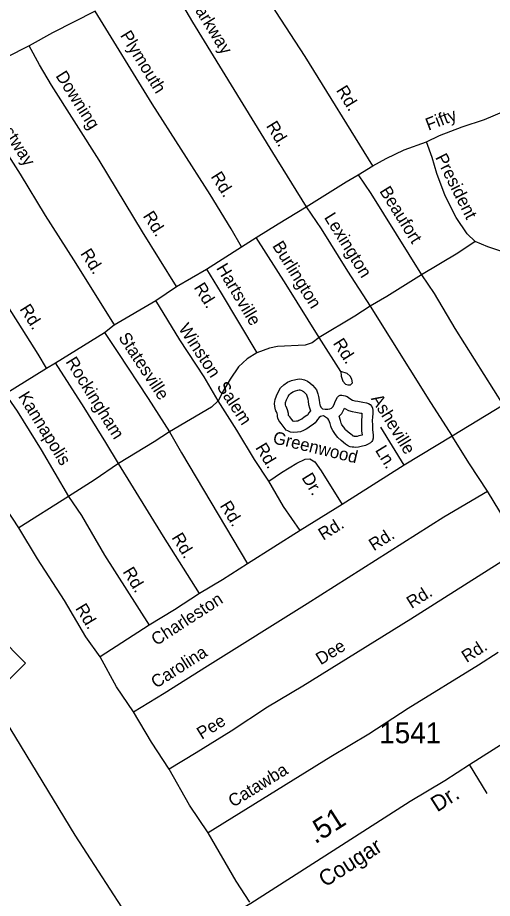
# Model space of a CAD drawing. Extents: x 2104537 to 2336408, y 34176 to 229611.
# Drawn here: x 2286738 to 2289588, y 95887 to 101168 of the extents above; entities that cross this region are included whole.
import ezdxf

# ---------------------------------------------------------------- set-up
doc = ezdxf.new("R2010")
doc.units = 0
for name, color, linetype in [('Exist Hydrographic Buffer Line', 7, 'Continuous'), ('Exist Hydrographic Lake Shore', 7, 'Continuous'), ('Exist Road Non-System Type 51', 7, 'Continuous'), ('Exist Road Non-System Type 51 Label', 7, 'Continuous'), ('Exist Road Primary NC Attributed', 7, 'Continuous'), ('Exist Road Primary NC Shield CELL', 7, 'Continuous'), ('Exist Road Secondary Mileage Hundredths English Label', 7, 'Continuous'), ('Exist Road Secondary Type 51 Attributed', 7, 'Continuous'), ('Exist Road Secondary Type 51 Label', 7, 'Continuous'), ('Exist Road Secondary Type 51 Number Label', 7, 'Continuous')]:
    doc.layers.add(name, color=color, linetype=linetype)

msp = doc.modelspace()

# ---------------------------------------------------------------- linework, layer by layer
at = {"layer": 'Exist Hydrographic Buffer Line'}
for points in [[(2288418.9, 98749), (2288411.3, 98747.7), (2288397.1, 98747), (2288391.2, 98747.6), (2288383.8, 98757.7), (2288370.8, 98774.9), (2288364.1, 98783.2), (2288364, 98783.4), (2288363.9, 98795.2), (2288358.6, 98815.4), (2288350.2, 98836.1), (2288348.5, 98838.5), (2288346.7, 98846.8), (2288345.7, 98855), (2288345.9, 98856.9), (2288346.6, 98860.3), (2288352.3, 98876.1), (2288361.1, 98895.8), (2288368, 98906.8), (2288376.7, 98915.2), (2288390.7, 98924), (2288404.9, 98931), (2288419.4, 98934.6), (2288428.7, 98935.8), (2288431.8, 98935.5), (2288438.6, 98933.7), (2288447.5, 98929.8), (2288452.8, 98926.4), (2288462.1, 98918.1), (2288471.1, 98907.9), (2288472, 98906.6), (2288476.2, 98894.5), (2288479.1, 98882.5), (2288482.4, 98865.5)], [(2288482.4, 98865.5), (2288484.2, 98847.7), (2288489, 98827.5), (2288495.8, 98810.1)], [(2288667.7, 98778.4), (2288683.2, 98794), (2288698.3, 98822.1), (2288699.8, 98826.8), (2288702.4, 98825), (2288723.6, 98813.2), (2288746.5, 98807), (2288767.1, 98802.9), (2288798.3, 98797.2), (2288804.3, 98796.2), (2288804.3, 98795.7), (2288803.1, 98778.5), (2288801.2, 98752.4), (2288801.4, 98725.5), (2288801.8, 98690), (2288806.3, 98664.4)], [(2288495.8, 98810.1), (2288485.6, 98797.6), (2288477.4, 98785.1), (2288473.6, 98782.1), (2288458.4, 98772.6), (2288443.4, 98761), (2288437.7, 98757.9), (2288426.4, 98751.6), (2288418.9, 98749)], [(2288806.3, 98664.4), (2288785.1, 98659.4), (2288775.9, 98657.1), (2288768.5, 98657), (2288759.6, 98657.1), (2288757.1, 98657.4), (2288753, 98658.4), (2288752.9, 98658.4), (2288745.4, 98663.4), (2288722.3, 98682.5), (2288706.9, 98695.9), (2288703.8, 98699.6), (2288695.5, 98711.7), (2288684.5, 98727.2), (2288681.3, 98732.5), (2288680.3, 98736), (2288675.9, 98752.1), (2288667.7, 98778.4)]]:
    msp.add_lwpolyline(points, dxfattribs=at)
at = {"layer": 'Exist Hydrographic Lake Shore'}
for points in [[(2288435.5, 98685.3), (2288418.7, 98682.4), (2288395.4, 98681.2), (2288375.4, 98683.2), (2288359.5, 98689.4), (2288349.4, 98695.2), (2288343.3, 98701.9), (2288331.2, 98718.5), (2288319, 98734.5), (2288311, 98744.5), (2288305, 98752.8), (2288300.6, 98766), (2288298.5, 98776.5), (2288298.4, 98786.4), (2288296.2, 98794.6), (2288292.2, 98804.5), (2288288, 98810.5), (2288286.2, 98816.1), (2288282, 98835.9), (2288279.7, 98854), (2288280.9, 98867.1), (2288283.4, 98878.5), (2288291.4, 98900.7), (2288303.1, 98926.7), (2288316.6, 98948.4), (2288336, 98967), (2288358.6, 98981.4), (2288382.4, 98993), (2288407.1, 98999.1), (2288428.2, 99002), (2288444.2, 99000.1), (2288460.2, 98995.8), (2288478.4, 98987.9), (2288492.7, 98978.8), (2288508.8, 98964.4), (2288522.6, 98948.7), (2288530.9, 98937), (2288539.3, 98912.9), (2288543.2, 98896.5), (2288547.4, 98875.1)], [(2288547.4, 98875.1), (2288549.1, 98858.6), (2288551.8, 98847.1), (2288554, 98841.5), (2288558.1, 98833.2), (2288562.9, 98826.5), (2288568.1, 98823.2), (2288584.1, 98821.2), (2288600.1, 98819.3), (2288611, 98821.4), (2288621.9, 98825.4), (2288629.9, 98833.5), (2288637.7, 98848.1), (2288643.7, 98866), (2288657.3, 98892), (2288665.3, 98900), (2288673.3, 98903.8), (2288683.1, 98904.6), (2288703.1, 98900.9), (2288715.1, 98895.8), (2288723.2, 98890.7), (2288737.4, 98880.6), (2288748.5, 98874.5), (2288761.5, 98870.9), (2288779.5, 98867.3), (2288809.6, 98861.8), (2288831.8, 98858.1), (2288843.9, 98853.9), (2288853.9, 98847.8), (2288863.8, 98836.2), (2288867.9, 98826.3), (2288870.3, 98812.4), (2288869.9, 98792.8), (2288868.6, 98773.8), (2288866.8, 98750.2), (2288867, 98726.2), (2288867.4, 98696), (2288872.7, 98665.4)], [(2288872.7, 98665.4), (2288872, 98645.8), (2288868.1, 98632.1), (2288864.4, 98626.2), (2288856.4, 98618.2), (2288842.1, 98609.6), (2288826.5, 98601.7), (2288800.5, 98595.6), (2288784.7, 98591.7), (2288768.6, 98591.3), (2288756.1, 98591.6), (2288746.3, 98592.4), (2288734.9, 98595.3), (2288724.1, 98598.8), (2288706.3, 98610.6), (2288679.8, 98632.4), (2288659.8, 98649.9), (2288651.5, 98659.9), (2288641.6, 98674.1), (2288629.5, 98691.4), (2288620.9, 98705.7), (2288617.2, 98717.9), (2288612.9, 98733.7), (2288606.7, 98753.5), (2288600.7, 98763.5), (2288592.6, 98769.2), (2288580.6, 98777), (2288574.4, 98779.4), (2288564.6, 98779), (2288556.7, 98775.8), (2288548.7, 98771.1), (2288538.6, 98758.8), (2288530.8, 98746.8), (2288524.8, 98738.7), (2288511.1, 98728.2), (2288495.9, 98718.6), (2288479.2, 98705.8), (2288469.3, 98700.4), (2288453.3, 98691.5), (2288435.5, 98685.3)]]:
    msp.add_lwpolyline(points, dxfattribs=at)
at = {"layer": 'Exist Road Non-System Type 51'}
for p, q in [((2288782.7, 100225.2), (2288870.3, 100280)), ((2288081.3, 99793.6), (2288170.6, 99849)), ((2287870.7, 99659.6), (2288081.3, 99793.6)), ((2287691.9, 99555.8), (2287870.7, 99659.6)), ((2287566.7, 99472.2), (2287691.9, 99555.8)), ((2287316.5, 99325.5), (2287566.7, 99472.2)), ((2287258.9, 99279.1), (2287316.5, 99325.5)), ((2286964.8, 99098.1), (2287258.9, 99279.1)), ((2288677.6, 99046.1), (2288547.4, 99250.6)), ((2286911, 99065.3), (2286964.8, 99098.1)), ((2286662.7, 98912.7), (2286911, 99065.3)), ((2289651.9, 98844.6), (2289345.9, 98659.3)), ((2289057.8, 98484.1), (2288917.2, 98712.8)), ((2289345.9, 98659.3), (2289057.8, 98484.1)), ((2289057.8, 98484.1), (2288686.2, 98248.2)), ((2287043.5, 98296.9), (2286745.6, 98107.7)), ((2288686.2, 98248.2), (2288433.9, 98091.7)), ((2288433.9, 98091.7), (2288118.2, 97892.4)), ((2287527.9, 97525.9), (2287233.9, 97334.7))]:
    msp.add_line(p, q, dxfattribs=at)
for points in [[(2288870.3, 100280), (2288463.1, 100935.6), (2288287.8, 101204), (2288056.1, 101585.4), (2287968.5, 101720.6), (2287931.6, 101783.9), (2287911.4, 101803.7), (2287869.7, 101769.4), (2287832.4, 101723.2), (2287795.1, 101660.6), (2287749.5, 101608), (2287585, 101478.3)], [(2287585, 101478.3), (2287662.3, 101357.1), (2287786.7, 101140.5), (2288267.3, 100359.8), (2288470.7, 100034.1)], [(2287203.8, 101206.2), (2286947.1, 101077.6), (2286806.2, 101000)], [(2288081.3, 99793.6), (2288020, 99901.1), (2287893.8, 100107.9), (2287545.8, 100652.2), (2287203.8, 101206.2)], [(2289192.6, 100423.7), (2289270.4, 100462.2), (2289405.5, 100514), (2289541.2, 100557.3), (2289658.6, 100606.6), (2289762.3, 100659.7), (2289861.6, 100722.7), (2289986.2, 100825.9), (2290083.3, 100925.1), (2290175.8, 101062.1)], [(2286806.2, 101000), (2286533.6, 100861.2), (2286396.3, 100781.9)], [(2287691.9, 99555.8), (2287488.3, 99883.4), (2287227.6, 100312.6), (2286940.4, 100763.5), (2286869.3, 100885), (2286806.2, 101000)], [(2286396.3, 100781.9), (2286465.5, 100678.5), (2286752.4, 100229.5), (2286903.1, 99981.3), (2287074.1, 99714.9), (2287316.5, 99325.5)], [(2286911, 99065.3), (2286860.2, 99150.9), (2286605.8, 99552.1), (2286463.3, 99782.5), (2286166.2, 100245.4), (2286088.7, 100378.4), (2286011.4, 100503.6)], [(2288870.3, 100280), (2288949.5, 100323), (2289057.2, 100376.1), (2289192.6, 100423.7)], [(2289485.1, 99826.6), (2289436.5, 99872.2), (2289369.5, 99969.6), (2289304.4, 100098.7), (2289254.5, 100234.2), (2289225.9, 100329.9), (2289192.6, 100423.7)], [(2288470.7, 100034.1), (2288709.1, 100184.3), (2288782.7, 100225.2)], [(2288782.7, 100225.2), (2288857.9, 100114.2), (2289161.5, 99625.2)], [(2288170.6, 99849), (2288301.7, 99932.1), (2288470.7, 100034.1)], [(2288470.7, 100034.1), (2288560.3, 99900.8), (2288717.1, 99648.5), (2288853.5, 99438)], [(2288547.4, 99250.6), (2288349.8, 99568.7), (2288170.6, 99849)], [(2289485.1, 99826.6), (2289380.1, 99755.5), (2289161.5, 99625.2)], [(2290037.3, 99084.5), (2289984.9, 99136.1), (2289834, 99392.5), (2289803.1, 99474.1), (2289759.3, 99637.7), (2289724.5, 99705.2), (2289692.2, 99744.9), (2289632, 99770.3), (2289559.6, 99793.4), (2289485.1, 99826.6)], [(2287870.7, 99659.6), (2287960.5, 99516.5), (2288174.3, 99158.8)], [(2289161.5, 99625.2), (2288954.6, 99495), (2288853.5, 99438)], [(2289161.5, 99625.2), (2289238.7, 99514.2), (2289362.9, 99303.5), (2289651.9, 98844.6)], [(2287941.5, 98870.3), (2287858, 99013.3), (2287711.4, 99235.9), (2287566.7, 99472.2)], [(2288853.5, 99438), (2288762.1, 99377.1), (2288547.4, 99250.6)], [(2288853.5, 99438), (2289215.6, 98859.9), (2289345.9, 98659.3)], [(2287258.9, 99279.1), (2287340.2, 99160.1), (2287521.2, 98884), (2287649.2, 98683.4)], [(2288547.4, 99250.6), (2288505.8, 99218.3), (2288463.9, 99204), (2288297.7, 99196.1), (2288250, 99185.5), (2288174.3, 99158.8)], [(2288174.3, 99158.8), (2288116.6, 99122.2), (2288063.2, 99073.7), (2288013.9, 99001.1), (2287974.9, 98936.6), (2287941.5, 98870.3)], [(2287343.5, 98494.1), (2287268.2, 98621.2), (2287137.7, 98829.7), (2286964.8, 99098.1)], [(2288677.6, 99046.1), (2288680.1, 99018.1), (2288690.3, 98988.1), (2288706.4, 98970.4), (2288720.4, 98966.5), (2288736.5, 98966.9), (2288748.5, 98978.8), (2288744, 99000.8), (2288733.9, 99018.8), (2288715.8, 99034.5), (2288677.6, 99046.1)], [(2286662.7, 98912.7), (2286735.8, 98807.6), (2286878.3, 98576.9), (2287043.5, 98296.9)], [(2287941.5, 98870.3), (2287901.7, 98831.7), (2287649.2, 98683.4)], [(2288244.8, 98389.5), (2288159.4, 98518.8), (2288053.2, 98693.7), (2287941.5, 98870.3)], [(2286745.6, 98107.7), (2286668.2, 98224.7), (2286438.2, 98598.1), (2286354.6, 98721.4)], [(2287649.2, 98683.4), (2287557.9, 98624.2), (2287343.5, 98494.1)], [(2287649.2, 98683.4), (2287720.6, 98558), (2288118.2, 97892.4)], [(2289557.7, 98329.5), (2289449.6, 98492.6), (2289345.9, 98659.3)], [(2288244.8, 98389.5), (2288322.2, 98440.5), (2288413.5, 98495.5), (2288463.2, 98519.8), (2288491.4, 98522.2), (2288521.6, 98504.6), (2288560.2, 98451), (2288686.2, 98248.2)], [(2287343.5, 98494.1), (2287196.6, 98394.6), (2287043.5, 98296.9)], [(2287830, 97715.2), (2287614.2, 98056.9), (2287343.5, 98494.1)], [(2288433.9, 98091.7), (2288334.4, 98236.6), (2288244.8, 98389.5)], [(2287043.5, 98296.9), (2287120.7, 98183.5), (2287259.5, 97945.3), (2287527.9, 97525.9)], [(2287433.6, 97005.2), (2287618.4, 97117.1), (2287876.8, 97281.7), (2288476.7, 97655.9), (2289295.2, 98174.8), (2289557.7, 98329.5)], [(2289763.5, 97981.8), (2289665.4, 98150.9), (2289557.7, 98329.5)], [(2287233.9, 97334.7), (2287146.7, 97455.8), (2287018.4, 97672.5), (2286857.5, 97922.6), (2286745.6, 98107.7)], [(2289763.5, 97981.8), (2289097.8, 97560.6), (2288450.1, 97159.8), (2288237.4, 97033.7), (2288018.8, 96889.3), (2287810.3, 96759.1), (2287647.4, 96661.2)], [(2288118.2, 97892.4), (2287967.1, 97796.6), (2287830, 97715.2)], [(2287830, 97715.2), (2287678.9, 97617.4), (2287527.9, 97525.9)], [(2289622, 97360.3), (2289504.8, 97285.1), (2289081.6, 97024.6), (2288845.1, 96872.1), (2288618.7, 96735.7), (2287881.8, 96279.8)], [(2287433.6, 97005.2), (2287332.2, 97156), (2287233.9, 97334.7)], [(2287647.4, 96661.2), (2287541.6, 96824.3), (2287433.6, 97005.2)], [(2287881.8, 96279.8), (2287769.8, 96444.7), (2287647.4, 96661.2)], [(2289556, 96515.2), (2289449.3, 96688.6)], [(2288132.3, 95864.3), (2288048.7, 95989.6), (2287881.8, 96279.8)]]:
    msp.add_lwpolyline(points, dxfattribs=at)
at = {"layer": 'Exist Road Primary NC Attributed'}
msp.add_lwpolyline([(2287573.7, 95510.3), (2287082.6, 96266.7), (2286464.6, 97278.7), (2286389.1, 97394), (2286230.6, 97644), (2285953.5, 98093.1), (2285778.7, 98367.5), (2285001.2, 99604.9), (2284671.3, 100135.5), (2284524.7, 100375.8), (2284168.5, 100942.2), (2283999.5, 101210.2), (2283924.1, 101331.4), (2283899.4, 101370.2), (2283696.3, 101689.4)], dxfattribs=at)
at = {"layer": 'Exist Road Primary NC Shield CELL'}
msp.add_lwpolyline([(2286119.7, 97297.6), (2286452.7, 97630.6), (2286785.7, 97297.6), (2286452.7, 96964.6)], close=True, dxfattribs=at)
at = {"layer": 'Exist Road Secondary Type 51 Attributed'}
msp.add_lwpolyline([(2287573.7, 95510.3), (2287989.1, 95771), (2288136.7, 95857), (2288581.5, 96141.3), (2289093.8, 96468.7), (2289302.6, 96594.1), (2289449.3, 96688.6), (2289816.6, 96922.3), (2289874.6, 96952.9)], dxfattribs=at)

# ---------------------------------------------------------------- texts
at = {"layer": 'Exist Road Non-System Type 51 Label'}
for s, rotation, p in [('Parkway', 301.6148, (2287766.3, 101267.6)), ('Plymouth', 301.6824, (2287350.7, 101062)), ('Downing', 302.4894, (2286963.3, 100819.2)), ('Rd.', 301.8444, (2288647.1, 100732.6)), ('Westway', 302.577, (2286566.1, 100612.5)), ('Fifty', 20.9888, (2289203.6, 100489.3)), ('Rd.', 301.6148, (2288227, 100519.2)), ('President', 296.74, (2289242.8, 100330.3)), ('Rd.', 302.3786, (2287894.7, 100215.3)), ('Beaufort', 301.8266, (2288907.2, 100128.2)), ('Rd.', 302.3786, (2287487.2, 99979.1)), ('Lexington', 301.868, (2288575.2, 99970)), ('Burlington', 301.8499, (2288264.1, 99800)), ('Rd.', 302.3786, (2287111.9, 99753.7)), ('Hartsville', 300.8736, (2287927.9, 99666.9)), ('Rd.', 302.0944, (2287792.8, 99550)), ('Rd.', 302.3786, (2286747.2, 99420.9)), ('Winston  Salem', 303.3697, (2287700.2, 99304.3)), ('Statesville', 303.2504, (2287339.9, 99250.4)), ('Rd.', 302.4798, (2288628.1, 99215.6)), ('Rockingham', 302.0361, (2287023.4, 99105.1)), ('Kannapolis', 301.7035, (2286738.2, 98897.4)), ('Asheville ', 301.578, (2288856.4, 98883.2)), ('Greenwood', 346.4005, (2288265.3, 98616.7)), ('Rd.', 301.2634, (2288162.2, 98589.5)), ('Ln.', 301.578, (2288881.3, 98574.4)), ('Dr.', 301.845, (2288439.8, 98409.6)), ('Rd.', 301.2634, (2287949.1, 98242.1)), ('Rd.', 31.8155, (2288572, 98031.1)), ('Rd.', 301.2634, (2287660, 98050.9)), ('Rd.', 32.3726, (2288876, 97967.3)), ('Rd.', 301.2634, (2287366.2, 97845.6)), ('Rd.', 32.3166, (2289102.5, 97621.8)), ('Rd.', 301.2634, (2287081.7, 97626.3)), ('Charleston', 32.906, (2287570.2, 97399.1)), ('Dee', 31.7529, (2288556.9, 97283.7)), ('Rd.', 32.6634, (2289433.1, 97297.6)), ('Carolina', 32.5028, (2287568.7, 97143.7)), ('Pee', 31.9731, (2287842.8, 96837.4)), ('Catawba', 31.7397, (2288031.4, 96430.2))]:
    msp.add_text(s, height=75, rotation=rotation, dxfattribs=at).set_placement(p)
at = {"layer": 'Exist Road Secondary Mileage Hundredths English Label'}
msp.add_text('.51', height=125, rotation=32.588, dxfattribs=at).set_placement((2288523.2, 96209.8))
at = {"layer": 'Exist Road Secondary Type 51 Label'}
for s, rotation, p in [('Dr.', 32.4683, (2289256.2, 96401.3)), ('Cougar', 32.5453, (2288583.4, 95950.9))]:
    msp.add_text(s, height=95, rotation=rotation, dxfattribs=at).set_placement(p)
at = {"layer": 'Exist Road Secondary Type 51 Number Label'}
msp.add_text('1541', height=125, dxfattribs=at).set_placement((2288908.4, 96817))

doc.saveas('drawing.dxf')
